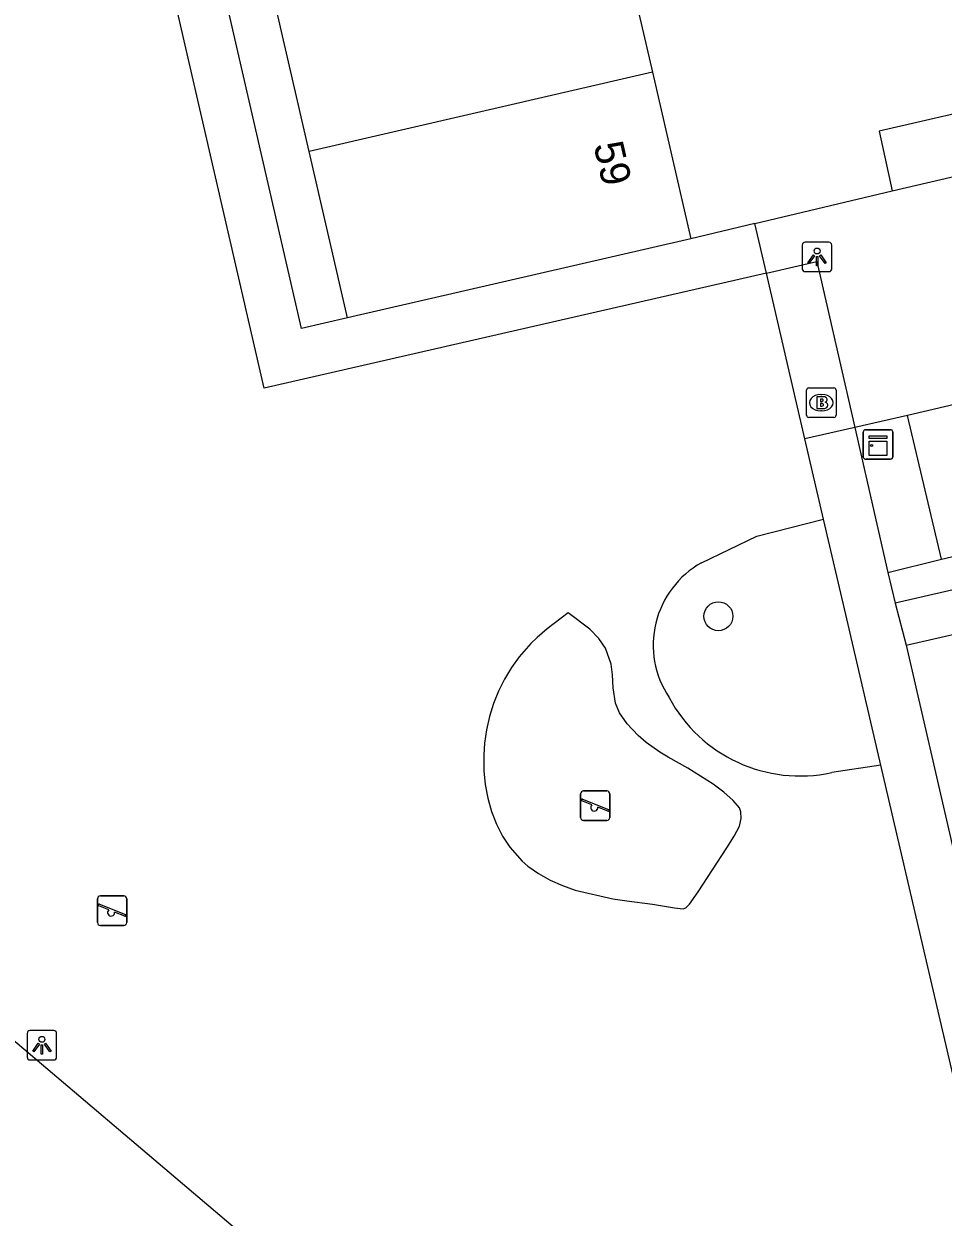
# Model space of a CAD drawing. Extents: x 156414 to 157775, y 382335 to 383765.
# Drawn here: x 157290.95 to 157322.06, y 382918.98 to 382959.39 of the extents above; entities that cross this region are included whole.
import ezdxf

# ---------------------------------------------------------------- set-up
doc = ezdxf.new("R2010")
doc.units = 0
for name, color, linetype in [('IMGEO_Boom', 7, 'Continuous'), ('IMGEO_Brandkraan', 7, 'Continuous'), ('IMGEO_Groenvoorziening', 7, 'Continuous'), ('IMGEO_Kast', 7, 'Continuous'), ('IMGEO_Lichtpunt', 7, 'Continuous'), ('IMGEO_Pand', 7, 'Continuous'), ('IMGEO_Pand_nummerreeks', 7, 'Continuous'), ('IMGEO_Parkeervlak_open', 7, 'Continuous'), ('IMGEO_Rijbaan_lokaal_open', 7, 'Continuous'), ('IMGEO_Speelvoorziening', 7, 'Continuous'), ('IMGEO_Voetpad_open', 7, 'Continuous')]:
    doc.layers.add(name, color=color, linetype=linetype)

msp = doc.modelspace()

# ---------------------------------------------------------------- linework, layer by layer
at = {"layer": 'IMGEO_Boom'}
msp.add_circle((157314.455, 382939.331), 0.489, dxfattribs=at)
at = {"layer": 'IMGEO_Brandkraan'}
for p, q in [((157317.439, 382946.139), (157317.439, 382946.991)), ((157317.514, 382947.065), (157318.366, 382947.065)), ((157317.927, 382946.845), (157317.952, 382946.845)), ((157318.44, 382946.991), (157318.44, 382946.139)), ((157318.366, 382946.065), (157317.514, 382946.065)), ((157317.95, 382946.285), (157317.925, 382946.285))]:
    msp.add_line(p, q, dxfattribs=at)
for points in [[(157317.439, 382946.139), (157317.439, 382946.991)], [(157317.514, 382947.065), (157318.366, 382947.065)], [(157318.44, 382946.991), (157318.44, 382946.139)], [(157317.787, 382946.765), (157317.787, 382946.365), (157318, 382946.365)], [(157318.018, 382946.765), (157317.787, 382946.765)], [(157317.966, 382946.684), (157317.912, 382946.684), (157317.912, 382946.608)], [(157317.912, 382946.608), (157317.965, 382946.608)], [(157317.974, 382946.532), (157317.912, 382946.532), (157317.912, 382946.451)], [(157317.912, 382946.451), (157317.974, 382946.451)], [(157318.366, 382946.065), (157317.514, 382946.065)]]:
    msp.add_lwpolyline(points, dxfattribs=at)
for centre, radius, start, end in [((157317.516, 382946.989), 0.0765, 91.552, 178.448), ((157317.516, 382946.989), 0.0765, 91.552, 178.448), ((157318.364, 382946.989), 0.0765, 1.552, 88.448), ((157318.364, 382946.989), 0.0765, 1.552, 88.448), ((157317.967, 382946.646), 0.0379, 267.8285, 90.9355), ((157317.975, 382946.491), 0.0404, 269.8759, 90.5077), ((157318.006, 382946.616), 0.251, 268.6676, 293.5347), ((157318.022, 382946.62), 0.145, 59.4692, 91.5367), ((157318.047, 382946.667), 0.0922, 285.5137, 58.1501), ((157318.052, 382946.475), 0.105, 301.3115, 78.989), ((157317.516, 382946.141), 0.0765, 181.552, 268.448), ((157317.516, 382946.141), 0.0765, 181.552, 268.448), ((157318.364, 382946.141), 0.0765, 271.552, 358.448), ((157318.364, 382946.141), 0.0765, 271.552, 358.448)]:
    msp.add_arc(centre, radius, start, end, dxfattribs=at)
for centre, major_axis, ratio, start_param, end_param in [((157317.926, 382946.565), (-0.387, 0.002), 0.722429, 4.712389, 7.853982), ((157317.951, 382946.565), (-0.39, 0.002), 0.717154, 1.570796, 4.712389)]:
    msp.add_ellipse(centre, major_axis=major_axis, ratio=ratio, start_param=start_param, end_param=end_param, dxfattribs=at)
at = {"layer": 'IMGEO_Groenvoorziening'}
for points in [[(157313.885, 382941.142), (157315.759, 382942.049), (157318.019, 382942.624)], [(157309.365, 382939.446), (157308.655, 382938.903), (157308.318, 382938.612), (157308.112, 382938.414), (157307.713, 382937.958), (157307.451, 382937.593), (157307.218, 382937.206), (157307.016, 382936.8), (157306.846, 382936.377), (157306.709, 382935.939), (157306.606, 382935.489), (157306.539, 382935.03), (157306.511, 382934.641), (157306.517, 382934.096), (157306.564, 382933.628), (157306.65, 382933.168), (157306.776, 382932.721), (157306.941, 382932.292), (157307.145, 382931.887), (157307.391, 382931.512), (157307.814, 382931.037), (157308.003, 382930.873), (157308.367, 382930.615), (157308.76, 382930.395), (157309.177, 382930.21), (157309.609, 382930.056), (157310.888, 382929.761), (157311.358, 382929.694), (157312.22, 382929.583), (157312.969, 382929.453), (157313.261, 382929.421), (157313.349, 382929.453), (157313.473, 382929.584), (157313.775, 382930.004), (157314.743, 382931.488), (157314.992, 382931.886), (157315.173, 382932.223), (157315.232, 382932.483), (157315.219, 382932.711), (157315.173, 382932.841), (157314.961, 382933.092), (157314.637, 382933.373), (157314.281, 382933.644), (157313.418, 382934.188), (157312.754, 382934.558), (157312.477, 382934.725), (157312.016, 382935.052), (157311.74, 382935.288), (157311.365, 382935.684), (157311.112, 382936.058), (157310.973, 382936.392), (157310.893, 382936.903), (157310.868, 382937.352), (157310.824, 382937.71), (157310.636, 382938.251), (157310.412, 382938.582), (157310.102, 382938.898), (157309.365, 382939.446)], [(157319.957, 382934.291), (157318.292, 382934.039)]]:
    msp.add_lwpolyline(points, dxfattribs=at)
for centre, radius, start, end in [((157315.445, 382938.353), 3.196, 119.2276, 213.6422), ((157317.215, 382938.939), 5.017, 208.0087, 282.4015)]:
    msp.add_arc(centre, radius, start, end, dxfattribs=at)
at = {"layer": 'IMGEO_Kast'}
for p, q in [((157319.436, 382945.65), (157320.277, 382945.65)), ((157320.277, 382945.65), (157319.436, 382945.65)), ((157320.361, 382945.575), (157320.361, 382944.734)), ((157320.361, 382944.734), (157320.361, 382945.575)), ((157319.361, 382944.725), (157319.361, 382945.566)), ((157319.361, 382945.566), (157319.361, 382944.725)), ((157320.286, 382944.65), (157319.445, 382944.65)), ((157319.445, 382944.65), (157320.286, 382944.65))]:
    msp.add_line(p, q, dxfattribs=at)
for points in [[(157319.556, 382945.44), (157320.156, 382945.44), (157320.156, 382945.355), (157319.556, 382945.355), (157319.556, 382945.44)], [(157319.556, 382945.265), (157320.156, 382945.265), (157320.156, 382944.776), (157319.556, 382944.776), (157319.556, 382945.265)]]:
    msp.add_lwpolyline(points, dxfattribs=at)
msp.add_circle((157319.64, 382945.114), 0.0377, dxfattribs=at)
for centre, start, end in [((157319.439, 382945.572), 92.4484, 184.2845), ((157319.439, 382945.572), 92.4484, 184.2845), ((157320.283, 382945.572), 2.4484, 94.2845), ((157320.283, 382945.572), 2.4484, 94.2845), ((157319.439, 382944.728), 182.4484, 274.2845), ((157319.439, 382944.728), 182.4484, 274.2845), ((157320.283, 382944.728), 272.4484, 4.2845), ((157320.283, 382944.728), 272.4484, 4.2845)]:
    msp.add_arc(centre, 0.0779, start, end, dxfattribs=at)
at = {"layer": 'IMGEO_Lichtpunt'}
for p, q in [((157317.297, 382951.904), (157317.297, 382951.097)), ((157317.297, 382951.904), (157317.297, 382951.097)), ((157318.199, 382951.999), (157317.391, 382951.999)), ((157318.199, 382951.999), (157317.391, 382951.999)), ((157318.293, 382951.097), (157318.293, 382951.904)), ((157318.293, 382951.097), (157318.293, 382951.904)), ((157317.391, 382951.003), (157318.199, 382951.003)), ((157317.391, 382951.003), (157318.199, 382951.003)), ((157291.058, 382925.205), (157291.058, 382924.398)), ((157291.058, 382925.205), (157291.058, 382924.398)), ((157291.96, 382925.3), (157291.152, 382925.3)), ((157291.96, 382925.3), (157291.152, 382925.3)), ((157292.054, 382924.398), (157292.054, 382925.205)), ((157292.054, 382924.398), (157292.054, 382925.205)), ((157291.152, 382924.304), (157291.96, 382924.304)), ((157291.152, 382924.304), (157291.96, 382924.304))]:
    msp.add_line(p, q, dxfattribs=at)
for points in [[(157317.671, 382951.568), (157317.71, 382951.54), (157317.522, 382951.278), (157317.484, 382951.305), (157317.671, 382951.568)], [(157317.773, 382951.52), (157317.82, 382951.52), (157317.82, 382951.198), (157317.773, 382951.198), (157317.773, 382951.52)], [(157317.883, 382951.54), (157317.921, 382951.567), (157318.108, 382951.305), (157318.069, 382951.277), (157317.883, 382951.54)], [(157291.432, 382924.869), (157291.471, 382924.841), (157291.283, 382924.579), (157291.245, 382924.606), (157291.432, 382924.869)], [(157291.534, 382924.821), (157291.581, 382924.821), (157291.581, 382924.499), (157291.534, 382924.499), (157291.534, 382924.821)], [(157291.644, 382924.841), (157291.682, 382924.868), (157291.869, 382924.606), (157291.83, 382924.578), (157291.644, 382924.841)]]:
    msp.add_lwpolyline(points, dxfattribs=at)
for centre in [(157317.796, 382951.702), (157291.557, 382925.003)]:
    msp.add_circle(centre, 0.0994, dxfattribs=at)
for centre, start, end in [((157317.391, 382951.904), 90, 180), ((157317.391, 382951.904), 90, 180), ((157318.199, 382951.904), 0, 90), ((157318.199, 382951.904), 0, 90), ((157317.391, 382951.097), 180, 270), ((157317.391, 382951.097), 180, 270), ((157318.199, 382951.097), 270, 0), ((157318.199, 382951.097), 270, 360), ((157291.152, 382925.205), 90, 180), ((157291.152, 382925.205), 90, 180), ((157291.96, 382925.205), 0, 90), ((157291.96, 382925.205), 0, 90), ((157291.152, 382924.398), 180, 270), ((157291.152, 382924.398), 180, 270), ((157291.96, 382924.398), 270, 0), ((157291.96, 382924.398), 270, 360)]:
    msp.add_arc(centre, 0.0946, start, end, dxfattribs=at)
at = {"layer": 'IMGEO_Pand'}
for points in [[(157310.92, 382963.397), (157312.222, 382957.758)], [(157300.601, 382955.076), (157299.302, 382960.717)], [(157312.222, 382957.758), (157300.601, 382955.076)], [(157312.222, 382957.758), (157313.523, 382952.118)], [(157324.792, 382954.773), (157324.311, 382956.773), (157319.896, 382955.757), (157320.333, 382953.742)], [(157301.899, 382949.436), (157300.601, 382955.076)], [(157320.333, 382953.742), (157324.792, 382954.773)], [(157313.523, 382952.118), (157301.899, 382949.436)], [(157320.815, 382938.349), (157324.801, 382939.267), (157324.666, 382939.851), (157327.912, 382940.599)], [(157320.815, 382938.349), (157325.035, 382920.028)]]:
    msp.add_lwpolyline(points, dxfattribs=at)
at = {"layer": 'IMGEO_Parkeervlak_open'}
msp.add_lwpolyline([(157322.007, 382941.265), (157320.861, 382946.13)], dxfattribs=at)
at = {"layer": 'IMGEO_Rijbaan_lokaal_open'}
for points in [[(157315.691, 382952.635), (157320.333, 382953.742)], [(157316.082, 382950.954), (157315.691, 382952.635)], [(157316.082, 382950.954), (157317.792, 382951.346), (157319.074, 382945.727)], [(157326.741, 382947.512), (157320.861, 382946.13)], [(157320.861, 382946.13), (157319.074, 382945.727)], [(157289.585, 382925.825), (157299.524, 382917.396)]]:
    msp.add_lwpolyline(points, dxfattribs=at)
at = {"layer": 'IMGEO_Speelvoorziening'}
for p, q in [((157309.791, 382932.515), (157309.791, 382933.315)), ((157309.791, 382933.315), (157309.791, 382932.515)), ((157310.174, 382932.943), (157309.835, 382933.08)), ((157309.86, 382933.14), (157310.736, 382932.787)), ((157309.891, 382933.415), (157310.681, 382933.415)), ((157310.681, 382933.415), (157309.891, 382933.415)), ((157310.781, 382933.315), (157310.781, 382932.515)), ((157310.781, 382932.515), (157310.781, 382933.315)), ((157310.712, 382932.727), (157310.372, 382932.864)), ((157310.681, 382932.415), (157309.891, 382932.415)), ((157309.891, 382932.415), (157310.681, 382932.415)), ((157293.537, 382929.859), (157294.327, 382929.859)), ((157294.327, 382929.859), (157293.537, 382929.859)), ((157293.437, 382928.959), (157293.437, 382929.759)), ((157293.437, 382929.759), (157293.437, 382928.959)), ((157293.82, 382929.387), (157293.481, 382929.524)), ((157293.506, 382929.584), (157294.382, 382929.231)), ((157294.427, 382929.759), (157294.427, 382928.959)), ((157294.427, 382928.959), (157294.427, 382929.759)), ((157294.358, 382929.171), (157294.018, 382929.308)), ((157294.327, 382928.859), (157293.537, 382928.859)), ((157293.537, 382928.859), (157294.327, 382928.859))]:
    msp.add_line(p, q, dxfattribs=at)
for centre, radius, start, end in [((157309.891, 382933.315), 0.1, 90, 180), ((157309.891, 382933.315), 0.1, 90, 180), ((157309.848, 382933.11), 0.0327, 68.078, 248.078), ((157310.681, 382933.315), 0.1, 0, 90), ((157310.681, 382933.315), 0.1, 360, 90), ((157310.253, 382932.853), 0.12, 130.9928, 5.1632), ((157310.724, 382932.757), 0.0327, 248.078, 68.078), ((157309.891, 382932.515), 0.1, 180, 270), ((157309.891, 382932.515), 0.1, 180, 270), ((157310.681, 382932.515), 0.1, 270, 0), ((157310.681, 382932.515), 0.1, 270, 0), ((157293.537, 382929.759), 0.1, 90, 180), ((157293.537, 382929.759), 0.1, 90, 180), ((157294.327, 382929.759), 0.1, 0, 90), ((157294.327, 382929.759), 0.1, 360, 90), ((157293.494, 382929.554), 0.0327, 68.078, 248.078), ((157293.899, 382929.297), 0.12, 130.9928, 5.1632), ((157294.37, 382929.201), 0.0327, 248.078, 68.078), ((157293.537, 382928.959), 0.1, 180, 270), ((157293.537, 382928.959), 0.1, 180, 270), ((157294.327, 382928.959), 0.1, 270, 0), ((157294.327, 382928.959), 0.1, 270, 0)]:
    msp.add_arc(centre, radius, start, end, dxfattribs=at)
at = {"layer": 'IMGEO_Voetpad_open'}
for points in [[(157301.899, 382949.436), (157300.34, 382949.081), (157293.862, 382977.278), (157295.407, 382977.638)], [(157316.082, 382950.954), (157299.085, 382947.058), (157296.111, 382959.952)], [(157315.691, 382952.635), (157313.523, 382952.118)], [(157317.386, 382945.346), (157316.082, 382950.954)], [(157350.022, 382936.486), (157347.92, 382946.104), (157344.253, 382945.247), (157320.445, 382939.78)], [(157319.074, 382945.727), (157317.386, 382945.346)], [(157319.074, 382945.727), (157320.194, 382940.817)], [(157318.019, 382942.624), (157317.386, 382945.346)], [(157319.957, 382934.291), (157318.77, 382939.395), (157318.019, 382942.624)], [(157322.007, 382941.265), (157327.868, 382942.627)], [(157320.194, 382940.817), (157322.007, 382941.265)], [(157320.194, 382940.817), (157320.445, 382939.78)], [(157320.445, 382939.78), (157320.815, 382938.349)], [(157323.902, 382917.33), (157319.957, 382934.291)]]:
    msp.add_lwpolyline(points, dxfattribs=at)

# ---------------------------------------------------------------- texts
at = {"layer": 'IMGEO_Pand_nummerreeks'}
msp.add_text('59', height=1, rotation=282.983, dxfattribs=at).set_placement((157310.226, 382955.29))

doc.saveas('drawing.dxf')
